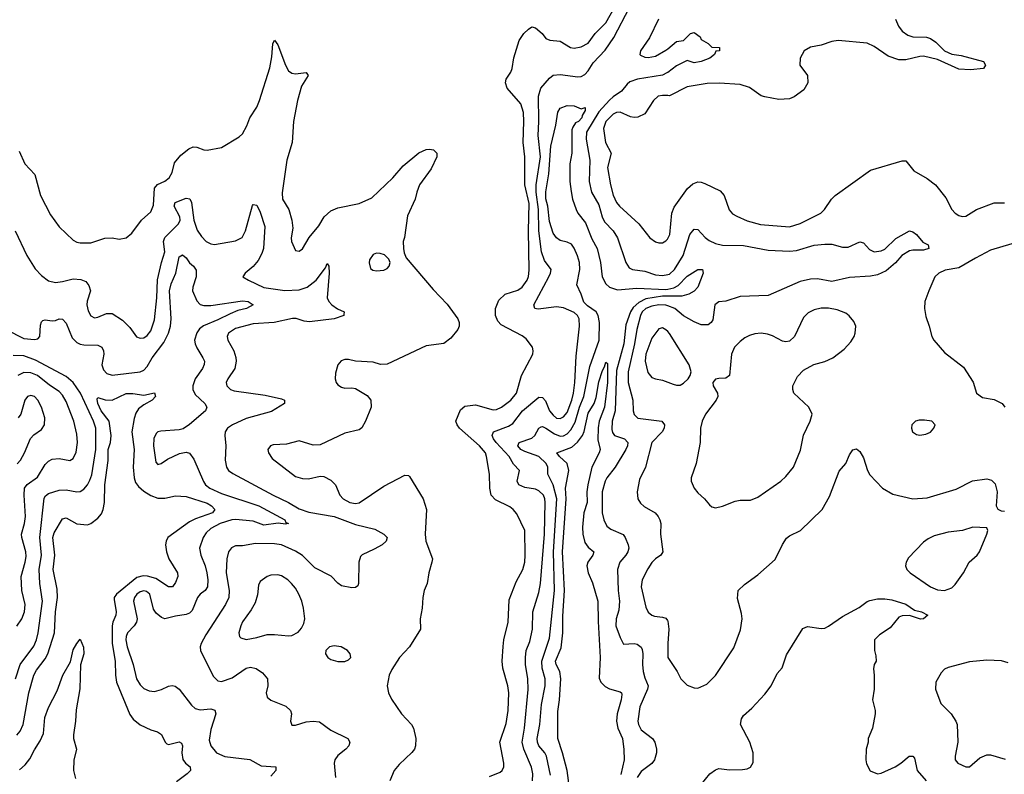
# Model space of a CAD drawing. Header units: inches. Extents: x 2001573 to 2220545, y 644482 to 846830.
# Tile 677 of 755: x 2156326 to 2161908, y 783608 to 787887. Entities that reach past the tile are written whole.
import ezdxf

# ---------------------------------------------------------------- set-up
doc = ezdxf.new("R2010")
doc.units = ezdxf.units.IN
doc.header["$MEASUREMENT"] = 0
doc.layers.add('C1758', color=7, linetype='Continuous')
doc.layers.add('C1768', color=7, linetype='Continuous')

msp = doc.modelspace()

# ---------------------------------------------------------------- linework, layer by layer
at = {"layer": 'C1758', "color": 5}
for points, elevation in [([(2158990, 783595.8), (2159050, 783619), (2159061.7, 783630), (2159070.6, 783649.4), (2159070.6, 783670), (2159048.9, 783790), (2159084, 783896), (2159095.7, 783970), (2159099.9, 784070), (2159093.5, 784110), (2159064.5, 784210), (2159061.7, 784250), (2159066.8, 784333.2), (2159071.4, 784370), (2159095.7, 784470), (2159102, 784598), (2159141.5, 784698.5), (2159178.4, 784770), (2159189.1, 784810), (2159192.5, 784850), (2159189.8, 784990), (2159144, 785084), (2159123.9, 785110), (2159105, 785125), (2159024.3, 785164.3), (2158999.9, 785190), (2158991, 785230), (2158989.9, 785309.9), (2158973.3, 785410), (2158966.3, 785430), (2158933, 785470), (2158819.7, 785570), (2158805.6, 785590), (2158799.6, 785610), (2158825.3, 785674.7), (2158850, 785695.6), (2158910, 785703.9), (2159010, 785675.5), (2159030, 785677.3), (2159057.2, 785690), (2159110, 785730.1), (2159142.8, 785770), (2159170.4, 785869.6), (2159235.1, 785990), (2159237.4, 786010), (2159233, 786030), (2159197, 786077), (2159174.7, 786094.7), (2159055.9, 786155.9), (2159037.5, 786177.4), (2159024.1, 786210), (2159024, 786250), (2159042.7, 786297.3), (2159078, 786330), (2159150, 786352.6), (2159175.4, 786370), (2159202.7, 786410), (2159209.9, 786430.1), (2159214, 786466), (2159210.6, 786690.6), (2159214.1, 786845.9), (2159189.9, 786950), (2159189.7, 787109.8), (2159181.1, 787190), (2159185, 787310), (2159181.6, 787361.6), (2159167.7, 787410), (2159090, 787498.9), (2159080.6, 787530), (2159083.4, 787550), (2159110.5, 787589.5), (2159119, 787610), (2159128.5, 787671.5), (2159157.7, 787770), (2159184.2, 787810), (2159210, 787833.4), (2159230, 787846.8), (2159250, 787842), (2159287.7, 787810), (2159310, 787780.5), (2159331.8, 787771.8), (2159390, 787764.7), (2159449.6, 787729.6), (2159470, 787726.3), (2159510, 787733.5), (2159550, 787754.2), (2159589.3, 787810), (2159650, 787868.8), (2159706.2, 787970)], 380), ([(2159232.7, 783570), (2159235, 783610), (2159227.3, 783647.3), (2159183.6, 783750), (2159174.9, 783790), (2159187.5, 783870), (2159208.8, 784088.8), (2159206.8, 784150), (2159193.5, 784230), (2159193.6, 784270), (2159198.5, 784310), (2159219.1, 784360.9), (2159233.8, 784430), (2159234.7, 784530), (2159270, 784638), (2159279.1, 784690), (2159301.3, 784970), (2159306, 785150), (2159303.7, 785170), (2159295, 785190), (2159270, 785215.4), (2159250, 785225.3), (2159190, 785233.8), (2159156.3, 785250), (2159147.1, 785270), (2159159.6, 785330), (2159126.7, 785366.7), (2159100.5, 785410), (2159027.8, 785490), (2159012.4, 785510), (2159004.1, 785530), (2159012.4, 785550), (2159097.6, 785582.4), (2159122.6, 785597.4), (2159177, 785670), (2159270, 785745.8), (2159290, 785744.7), (2159306.4, 785726.4), (2159330.6, 785670), (2159350, 785643.7), (2159370, 785627.2), (2159390, 785624.7), (2159410, 785634.6), (2159430, 785659.7), (2159456.7, 785730), (2159466.6, 785770), (2159472.9, 785830), (2159480.3, 785979.7), (2159500.8, 786150), (2159498.6, 786190), (2159489, 786210), (2159470, 786226.9), (2159410, 786254.1), (2159370, 786258.6), (2159266.3, 786246.3), (2159247.3, 786250), (2159240.5, 786270), (2159326.8, 786430), (2159335.8, 786450), (2159338.4, 786470), (2159301, 786521), (2159284.3, 786570), (2159269.4, 786689.4), (2159267.7, 786810), (2159253.4, 786910), (2159254.8, 786950), (2159278.5, 787110), (2159266.2, 787230), (2159270.3, 787310.3), (2159267.2, 787452.8), (2159281.4, 787498.6), (2159330, 787555.5), (2159350, 787572.6), (2159390, 787576.6), (2159490, 787563.8), (2159510, 787565.8), (2159530, 787576.9), (2159550, 787597.2), (2159578.1, 787641.9), (2159644.8, 787715.2), (2159694.2, 787785.8), (2159784, 787956)], 360), ([(2159948.1, 787890), (2159896, 787784), (2159845.5, 787710), (2159842.3, 787690), (2159845.7, 787685.7), (2159870, 787674.3), (2159890, 787672.5), (2159930, 787681.4), (2159990, 787713.9), (2160000, 787722.3)], 360), ([(2156322.7, 787142.7), (2156356, 787070), (2156412, 787010), (2156444.7, 786890), (2156501.3, 786781.3), (2156550, 786712.6), (2156630, 786637.7), (2156650, 786626), (2156670, 786621.1), (2156730, 786621.6), (2156810, 786648.9), (2156850, 786650.3), (2156890, 786642.4), (2156929.6, 786650.3), (2156962.5, 786677.5), (2157017.4, 786750), (2157070, 786798), (2157084.2, 786835.8), (2157090, 786931.8), (2157107.4, 786952.6), (2157149.2, 786970.8), (2157173.3, 786990), (2157190, 787020.5), (2157204.6, 787075.4), (2157240.4, 787119.6), (2157284.5, 787155.5), (2157310, 787166.5), (2157330, 787165.2), (2157370, 787150.2), (2157390, 787147.6), (2157470, 787163), (2157570, 787224), (2157590, 787240.7), (2157614.7, 787285.3), (2157630.9, 787330), (2157670, 787390.4), (2157686.5, 787430), (2157745.4, 787614.6), (2157756.6, 787676.6), (2157761.6, 787750), (2157770, 787771), (2157790, 787744), (2157832.7, 787630), (2157850, 787597.4), (2157870, 787583.2), (2157890, 787579.7), (2157950, 787588), (2157962, 787570), (2157924.9, 787510), (2157901.1, 787430), (2157878.6, 787310), (2157871.3, 787190), (2157840.3, 787090), (2157815.2, 786904.8), (2157816.9, 786870), (2157851.7, 786810), (2157869.3, 786750.7), (2157874, 786706), (2157865.3, 786650), (2157867.2, 786630), (2157890, 786579.1), (2157910, 786574.9), (2157930, 786588.4), (2157968.1, 786651.9), (2158021.7, 786718.3), (2158052.2, 786770), (2158090, 786804), (2158130, 786820.7), (2158250, 786844.2), (2158322.7, 786877.3), (2158442.6, 786990), (2158501.1, 787058.9), (2158590, 787133), (2158630, 787150.7), (2158650, 787154), (2158672, 787150), (2158690.5, 787130.5), (2158690.4, 787110), (2158658.4, 787041.6), (2158593.4, 786950), (2158577.3, 786910), (2158568, 786870), (2158524.6, 786775.4), (2158508.2, 786651.8), (2158500.7, 786630), (2158502, 786590), (2158505.5, 786565.5), (2158517.6, 786537.6), (2158670, 786357.3), (2158750, 786274), (2158810.6, 786190), (2158818, 786170), (2158818, 786150), (2158810.4, 786130), (2158770, 786082), (2158730, 786051.6), (2158630, 786037.4), (2158410, 785934.3), (2158372.7, 785932.7), (2158330, 785946), (2158230, 785951.5), (2158190, 785959.5), (2158170, 785959.5), (2158148.2, 785951.8), (2158130.4, 785929.6), (2158116.5, 785883.5), (2158115.6, 785850), (2158120.3, 785830), (2158130, 785816.4), (2158150, 785802.7), (2158170, 785798.3), (2158210, 785799.5), (2158230, 785794.9), (2158296.9, 785756.9), (2158316.4, 785730), (2158318.4, 785690), (2158287, 785610), (2158266.5, 785573.5), (2158250, 785561.3), (2158170, 785542), (2158030, 785475.4), (2157990, 785474), (2157910, 785498.5), (2157839.4, 785480.6), (2157764.2, 785475.8), (2157748.4, 785470), (2157733.7, 785450), (2157736.5, 785430), (2157758, 785398), (2157890, 785296.9), (2157930, 785284.7), (2157964.2, 785284.2), (2158030, 785298.9), (2158050, 785296), (2158090, 785275.6), (2158116.1, 785250), (2158140.7, 785190), (2158159.6, 785170), (2158198, 785150), (2158230, 785143.5), (2158250, 785147.6), (2158390, 785241.1), (2158510, 785304), (2158530, 785302.8), (2158536.1, 785296.1), (2158614, 785170), (2158632, 785110), (2158625.3, 784970), (2158629, 784930), (2158665.7, 784830), (2158663.6, 784810), (2158644.9, 784750), (2158636.9, 784690), (2158620.3, 784650), (2158611.8, 784610), (2158607.4, 784550), (2158596.5, 784490), (2158598, 784430), (2158535.8, 784330), (2158479.3, 784270), (2158437, 784203), (2158420.5, 784170), (2158410.5, 784110), (2158418, 784070), (2158434.7, 784034.7), (2158490.4, 783950), (2158548.4, 783890), (2158559.5, 783870), (2158571.7, 783810), (2158570.3, 783770), (2158563.7, 783750), (2158549.2, 783730.8), (2158477, 783663), (2158449.1, 783630), (2158424.6, 783570)], 380), ([(2160000, 787588.8), (2159994.9, 787585.1), (2159970, 787572.1), (2159829.1, 787550.9), (2159785.7, 787534.3), (2159770, 787521.5), (2159738.2, 787481.8), (2159690, 787449.4), (2159670, 787430.4), (2159610, 787364.3), (2159538.7, 787250), (2159538.4, 787210), (2159558.6, 787090), (2159555.4, 786970), (2159567.1, 786910), (2159610, 786838), (2159629.1, 786769.1), (2159641.2, 786741.2), (2159690, 786689.2), (2159714.8, 786650), (2159763.5, 786510), (2159781, 786481), (2159800.7, 786470), (2159870, 786461.2), (2159930, 786441), (2159970, 786437.1), (2160000, 786442.9)], 360), ([(2160000, 787456.6), (2159970, 787458.2), (2159946.3, 787453.7), (2159918.9, 787430), (2159870, 787353.3), (2159830, 787335.1), (2159810, 787332.3), (2159790, 787335.6), (2159730, 787362.6), (2159710, 787360.5), (2159690, 787351.6), (2159649.6, 787310), (2159636.9, 787270), (2159647.3, 787190), (2159678.8, 787130), (2159658.1, 787050), (2159675.3, 786950), (2159690, 786893), (2159710, 786850.3), (2159726, 786830), (2159836.9, 786730), (2159898.7, 786650), (2159930, 786627.6), (2159950, 786621.3), (2159970, 786622.4), (2159990, 786632.7), (2159998, 786642), (2160000, 786646.2)], 380), ([(2159336.4, 783603.6), (2159312.8, 783710), (2159304, 783730), (2159269.9, 783770), (2159261.1, 783790), (2159259.7, 783810), (2159276, 783890), (2159284.5, 784004.5), (2159305.5, 784110), (2159304.9, 784150), (2159287.4, 784210), (2159285.8, 784250), (2159330, 784380.5), (2159359, 784650), (2159352.4, 784870), (2159370.7, 785170), (2159350.2, 785250.2), (2159320.8, 785310), (2159320.2, 785350), (2159311.7, 785370), (2159269.9, 785410), (2159190, 785437.6), (2159167.6, 785450), (2159150.6, 785470), (2159158.3, 785490), (2159230, 785514.1), (2159247.6, 785530), (2159268.8, 785571.2), (2159282.4, 785577.6), (2159290, 785579.3), (2159310, 785571.4), (2159358.4, 785538.4), (2159390, 785526.3), (2159410, 785528), (2159430, 785538.3), (2159450, 785560.4), (2159475.4, 785604.6), (2159500.6, 785690), (2159524.1, 785750), (2159559.4, 785920.6), (2159612, 786070), (2159614, 786170), (2159606.6, 786210), (2159593.7, 786230), (2159544.9, 786264.9), (2159525.4, 786285.4), (2159510, 786330.9), (2159484.6, 786384.6), (2159501.8, 786470), (2159499.2, 786510), (2159488.5, 786548.5), (2159470, 786592), (2159454.2, 786614.2), (2159430, 786625.9), (2159390, 786635.4), (2159369.6, 786649.5), (2159350, 786677.6), (2159330, 786742.9), (2159320.1, 786830), (2159309.2, 786870.8), (2159310, 786910.7), (2159326.9, 787013.1), (2159337.6, 787170), (2159365, 787290), (2159376.6, 787363.4), (2159390, 787384.9), (2159430, 787400.4), (2159470, 787398.4), (2159510, 787381), (2159532, 787390), (2159533, 787373), (2159516, 787344), (2159514, 787330), (2159493.4, 787310), (2159477.7, 787302.3), (2159461.6, 787278.4), (2159457.4, 787262.6), (2159457.1, 787130), (2159444.6, 787070), (2159445.8, 786970), (2159452.3, 786912.3), (2159460.8, 786870), (2159480.5, 786810), (2159490.9, 786790), (2159534.4, 786734.4), (2159570, 786645.4), (2159600.1, 786590), (2159618.3, 786510), (2159628.9, 786430), (2159648.5, 786390), (2159669.7, 786369.7), (2159714.7, 786354.7), (2159824.8, 786364.8), (2159990, 786356.6), (2160000, 786358.8)], 340), ([(2156301.3, 786690), (2156366.2, 786550), (2156414.2, 786474.2), (2156450, 786436), (2156490, 786406.3), (2156530, 786397.3), (2156570, 786402), (2156630, 786417.8), (2156673.9, 786413.9), (2156702.2, 786402.2), (2156719.3, 786379.3), (2156727.9, 786350), (2156709.4, 786290.6), (2156707.7, 786270), (2156715.3, 786235.3), (2156730, 786208.5), (2156750, 786196.5), (2156770, 786199.6), (2156818.9, 786221.1), (2156850, 786220.3), (2156910, 786183.1), (2156950, 786142), (2156989.5, 786089.5), (2157010, 786082), (2157030, 786083.5), (2157050, 786095.5), (2157070, 786123.1), (2157090, 786184.9), (2157103.3, 786310), (2157108.5, 786411.5), (2157129.9, 786510), (2157148.5, 786570), (2157141.6, 786630), (2157150, 786652.2), (2157226, 786730), (2157235.3, 786750), (2157233.6, 786770), (2157203, 786830), (2157207, 786850), (2157270, 786875.5), (2157291.7, 786871.7), (2157300.7, 786850), (2157312.8, 786750), (2157333.1, 786693.1), (2157357.4, 786657.4), (2157383.7, 786630), (2157410, 786615.5), (2157430, 786612.9), (2157550, 786633.6), (2157587, 786653), (2157606.2, 786690), (2157646.6, 786833.4), (2157650, 786839.3), (2157670, 786835.8), (2157690, 786796.3), (2157715.4, 786715.4), (2157707.8, 786590), (2157699.3, 786560.7), (2157678, 786522), (2157650, 786488.2), (2157604, 786450), (2157590.8, 786430), (2157622.8, 786410), (2157710, 786368.9), (2157830, 786351.6), (2157910, 786355), (2157955.6, 786370), (2158007, 786410), (2158060.6, 786479.4), (2158070, 786504), (2158078.4, 786490), (2158081, 786450), (2158070.2, 786310), (2158078.2, 786290), (2158095.6, 786270), (2158127.3, 786247.3), (2158165.5, 786230), (2158164.9, 786215.1), (2158164, 786210), (2158108.5, 786191.5), (2157970, 786173.6), (2157938.5, 786178.5), (2157893.3, 786193.3), (2157873.5, 786193.5), (2157769, 786171), (2157650, 786162.6), (2157550, 786136.1), (2157510.3, 786110), (2157502.8, 786090), (2157505.8, 786070), (2157541.3, 786010), (2157551.9, 785971.9), (2157553, 785950), (2157546.2, 785910), (2157505.5, 785850), (2157497.8, 785830), (2157500.9, 785810), (2157521.3, 785790), (2157542.6, 785782.6), (2157718.3, 785758.3), (2157810, 785737), (2157826.8, 785730), (2157827.7, 785710), (2157754.1, 785665.9), (2157610, 785625.2), (2157532.9, 785590), (2157505.3, 785570), (2157491.6, 785550), (2157489.1, 785530), (2157495.2, 785470), (2157492, 785390), (2157498, 785350), (2157510.2, 785330.2), (2157533.8, 785313.8), (2157762.8, 785190), (2157850, 785149.1), (2157910, 785113), (2157964.7, 785095.3), (2158109.2, 785069.2), (2158230, 785025), (2158338.9, 784998.9), (2158390.7, 784970), (2158410.4, 784950), (2158404, 784930), (2158380.7, 784910), (2158336.3, 784883.7), (2158267.1, 784852.9), (2158257.8, 784842.2), (2158248.9, 784810), (2158246.7, 784690), (2158242.8, 784677.2), (2158230, 784666.3), (2158210, 784666), (2158150, 784677.4), (2158130.8, 784690.8), (2158091.5, 784731.5), (2157999.1, 784779.1), (2157929.4, 784849.4), (2157890, 784873.4), (2157810, 784908.3), (2157770, 784915.4), (2157663.8, 784916.2), (2157590, 784904), (2157550, 784904), (2157527, 784893), (2157510.2, 784869.8), (2157501, 784830), (2157496.4, 784750), (2157514.8, 784650), (2157512.8, 784610), (2157493.5, 784570), (2157380.9, 784399.1), (2157354.9, 784350), (2157350.2, 784330), (2157351.5, 784310), (2157423.4, 784163.4), (2157450, 784137.1), (2157470, 784133.1), (2157530, 784155), (2157610, 784209.3), (2157634.7, 784214.7), (2157667.2, 784207.2), (2157703.4, 784183.4), (2157730.3, 784150), (2157733.7, 784110), (2157724.4, 784070), (2157730, 784046), (2157750, 784027.7), (2157834.7, 783994.7), (2157862, 783970), (2157867.7, 783950), (2157860.7, 783910), (2157870, 783887.3), (2157890, 783885.5), (2157950, 783904.9), (2157990, 783908.9), (2158025.7, 783905.7), (2158090, 783858.4), (2158187.3, 783810), (2158197.1, 783790), (2158192.4, 783770), (2158174.4, 783750), (2158130, 783715.1), (2158112.2, 783690), (2158108.9, 783670), (2158117.6, 783590)], 360), ([(2156250, 786130.2), (2156350, 786078.6), (2156410, 786073), (2156430, 786077.8), (2156441.1, 786090), (2156445.2, 786154.8), (2156450, 786174.4), (2156458.4, 786181.6), (2156470, 786185.4), (2156510, 786178.9), (2156530, 786180.9), (2156550, 786190.2), (2156570, 786189.2), (2156590, 786165.7), (2156624, 786084), (2156650, 786056.9), (2156670, 786046.3), (2156690, 786042.6), (2156770, 786041.6), (2156791.5, 786030), (2156802.2, 786010), (2156803.2, 785990), (2156792.8, 785930), (2156802, 785902), (2156821.3, 785881.3), (2156850, 785871.3), (2157010, 785890.2), (2157030, 785899.1), (2157050, 785920.3), (2157078.1, 785970), (2157143.5, 786056.5), (2157169.4, 786110), (2157181.1, 786150), (2157184.9, 786190), (2157175.1, 786350), (2157185.9, 786390), (2157212.5, 786450), (2157230, 786542.3), (2157250, 786554.2), (2157270, 786536.3), (2157290, 786507.8), (2157311.2, 786490), (2157327.2, 786467.2), (2157327.2, 786430), (2157308.2, 786370), (2157306.1, 786350), (2157330, 786292.9), (2157350, 786273), (2157370, 786265.8), (2157410, 786265.7), (2157590, 786292.3), (2157622, 786290), (2157650.4, 786270), (2157611.7, 786250), (2157562.4, 786237.6), (2157520.1, 786219.9), (2157450, 786184.4), (2157368.9, 786151.1), (2157346.1, 786133.9), (2157330, 786112.3), (2157317.8, 786070), (2157320.9, 786050), (2157330, 786026), (2157365.4, 785970), (2157373.4, 785950), (2157372.4, 785932.4), (2157362.9, 785910), (2157321.6, 785850), (2157307.4, 785810), (2157307.8, 785790), (2157321, 785761), (2157375.3, 785710), (2157387.6, 785690), (2157378.9, 785670), (2157290, 785590.9), (2157253.4, 785566.6), (2157230, 785560.4), (2157126.8, 785553.2), (2157110, 785549.6), (2157100.4, 785539.6), (2157087.6, 785512.4), (2157084.2, 785470), (2157098.5, 785378.5), (2157110, 785365.5), (2157128, 785370), (2157164.7, 785395.2), (2157232.7, 785427.3), (2157270, 785435.6), (2157288.2, 785428.2), (2157314.3, 785394.3), (2157368.6, 785268.6), (2157380.6, 785250), (2157403.5, 785230), (2157470, 785199.8), (2157682.8, 785130), (2157830.3, 785050), (2157835.8, 785035.8), (2157850.5, 785030), (2157833.6, 785026.4), (2157791.5, 785031.5), (2157710, 785019.8), (2157650, 785042.5), (2157550, 785052.3), (2157528.7, 785050), (2157462.4, 785030), (2157410, 785001.1), (2157383.7, 784976.3), (2157366.4, 784950), (2157346.5, 784890), (2157354.2, 784850), (2157377.6, 784790), (2157387.5, 784750), (2157392.5, 784710), (2157391.5, 784670), (2157377.8, 784650), (2157350.1, 784629.9), (2157334.3, 784610), (2157303.3, 784536.7), (2157290, 784521.8), (2157270, 784513.3), (2157210, 784504.8), (2157150, 784489.8), (2157130, 784496.8), (2157100.8, 784520.8), (2157084.1, 784544.1), (2157064.8, 784630), (2157044.4, 784644.4), (2157030, 784647.5), (2157010, 784642.7), (2156990, 784628.7), (2156977.3, 784610), (2156970.8, 784590), (2156992.1, 784490), (2156988.7, 784470), (2156975.4, 784450), (2156936.8, 784410), (2156929.5, 784390), (2156928.4, 784370), (2156935.9, 784330), (2156970.1, 784230), (2156987.9, 784150), (2157010, 784114.6), (2157030, 784094.9), (2157060.2, 784080.2), (2157090, 784076.9), (2157130, 784088.3), (2157170, 784106.7), (2157190, 784111.7), (2157207.8, 784107.8), (2157230, 784090.4), (2157300, 784000), (2157321.2, 783981.2), (2157350, 783973.4), (2157410, 783978.8), (2157432.3, 783972.3), (2157439, 783950), (2157410, 783862), (2157401.2, 783801.2), (2157409.1, 783770), (2157441.7, 783730), (2157490, 783708.7), (2157631.1, 783691.1), (2157695.3, 783655.3), (2157778.8, 783650), (2157779.1, 783630), (2157750, 783598)], 340), ([(2160000, 786320), (2159970, 786320.3), (2159876.1, 786303.9), (2159836.1, 786283.9), (2159804.3, 786255.7), (2159788.9, 786230), (2159763.5, 786156.5), (2159751.4, 786050), (2159710, 785898), (2159701.9, 785670), (2159685.1, 785610), (2159682.8, 785562.8), (2159686.7, 785546.7), (2159698.9, 785530), (2159755.6, 785510), (2159774.8, 785490), (2159772.2, 785470), (2159762.4, 785450), (2159701.7, 785350), (2159654.6, 785290), (2159644.8, 785270), (2159628.3, 785210), (2159628.8, 785090), (2159637.1, 785050), (2159654.4, 785014.4), (2159677.3, 784997.3), (2159747, 784967), (2159759.3, 784950), (2159775.7, 784910), (2159779.8, 784890), (2159774.7, 784870), (2159763.2, 784850), (2159728.4, 784810), (2159715.2, 784770), (2159719.4, 784650), (2159727.4, 784590), (2159722.3, 784537.7), (2159707.2, 784490), (2159706.2, 784450), (2159730, 784382.8), (2159750, 784344.9), (2159810, 784350.3), (2159826.7, 784346.7), (2159849.3, 784329.3), (2159855.5, 784315.5), (2159859.8, 784290), (2159857.8, 784230), (2159861.5, 784190), (2159870, 784155.3), (2159889.4, 784110), (2159886.1, 784090), (2159842.9, 783990), (2159830.1, 783910), (2159834.1, 783890), (2159850, 783860.6), (2159912.9, 783810), (2159926.3, 783790), (2159936.9, 783750), (2159937.3, 783730), (2159924.7, 783690), (2159910.1, 783669.9), (2159850, 783623.4), (2159826.2, 783590)], 340), ([(2160000, 786264.6), (2159990, 786268.3), (2159950, 786271.1), (2159910, 786262.7), (2159876.6, 786250), (2159856, 786230), (2159845.9, 786210), (2159824.4, 786130), (2159811.6, 786050), (2159776.6, 785890), (2159775.6, 785830), (2159803.2, 785730), (2159803.8, 785670), (2159810, 785648.5), (2159830, 785628.2), (2159966, 785610), (2159982, 785590), (2159979.6, 785570), (2159968.9, 785550), (2159909.2, 785490), (2159874, 785350), (2159839.4, 785280.6), (2159826.3, 785210), (2159830.3, 785170), (2159845.3, 785145.3), (2159866.4, 785126.4), (2159928.7, 785090), (2159946.4, 785070), (2159955.8, 785050), (2159960.3, 785030), (2159958.3, 784970), (2159972.7, 784870), (2159961, 784850), (2159930, 784829.6), (2159910, 784809.6), (2159886.5, 784773.5), (2159854.7, 784710), (2159848.7, 784670), (2159876.1, 784556.1), (2159890, 784526.7), (2159909.6, 784509.6), (2159924.4, 784504.4), (2159970, 784499.7), (2159990, 784493.1), (2159999.4, 784479.4), (2160000, 784475.4)], 360), ([(2160000, 786118.4), (2159990, 786128.4), (2159970, 786140.5), (2159950, 786134), (2159910, 786081.1), (2159876.8, 785990), (2159872.3, 785950), (2159887.2, 785887.2), (2159910, 785858.5), (2159930, 785850.2), (2159970, 785842.8), (2160000, 785831.2)], 380), ([(2156303, 784150), (2156329.9, 784230), (2156406, 784334), (2156422.3, 784370), (2156432.1, 784410), (2156456.6, 784590), (2156439.7, 784690), (2156437.1, 784770), (2156449.5, 784850), (2156440.3, 784950), (2156465.4, 785174.6), (2156472.4, 785187.6), (2156490, 785200.9), (2156550, 785218.9), (2156590, 785220.6), (2156650, 785209.1), (2156670, 785211.2), (2156690, 785224), (2156710, 785249.1), (2156725, 785275), (2156734.5, 785305.5), (2156758.4, 785450), (2156757.2, 785570), (2156745.5, 785610), (2156670.3, 785770), (2156630.4, 785830), (2156590, 785862.9), (2156416.1, 785956.1), (2156350, 785980.1), (2156290, 785982.7)], 340), ([(2159442.8, 783530), (2159430.4, 783630), (2159404.2, 783730), (2159376.5, 783810), (2159376.2, 783963.8), (2159386.6, 784030), (2159394.2, 784150), (2159388.4, 784190), (2159366.9, 784230), (2159363.1, 784250), (2159395.4, 784324.6), (2159405.1, 784410), (2159405, 784505), (2159414.3, 784650), (2159404.5, 784870), (2159425.2, 785170), (2159420.7, 785230), (2159438.7, 785330), (2159430.3, 785370.3), (2159386.8, 785410), (2159371.2, 785430), (2159456.4, 785463.5), (2159488, 785492), (2159516.3, 785530), (2159527.3, 785552.7), (2159550, 785656.2), (2159582.9, 785710), (2159595, 785745), (2159610, 785833.7), (2159630, 785898.5), (2159642.1, 785917.9), (2159650, 785944.9), (2159658.2, 785938.2), (2159659.6, 785930), (2159658.4, 785830), (2159640.9, 785690), (2159611.1, 785610), (2159606.5, 785573.5), (2159603.7, 785503.7), (2159616.8, 785450), (2159610.8, 785430), (2159570.1, 785349.9), (2159546.3, 785250), (2159540.7, 785210), (2159543.3, 785150), (2159524.7, 785090), (2159517.4, 785010), (2159519.1, 784970), (2159530, 784921.5), (2159550, 784895.8), (2159581.7, 784870), (2159575.5, 784850), (2159547.8, 784810), (2159541.6, 784790), (2159548.8, 784750), (2159573.6, 784693.6), (2159603.3, 784590), (2159604.9, 784475.1), (2159616.8, 784270), (2159612.3, 784152.3), (2159621, 784130), (2159645.1, 784105.1), (2159670, 784092.2), (2159730, 784076.2), (2159737.3, 784070), (2159739.6, 784059.6), (2159736.8, 784030), (2159713.2, 783950), (2159709.4, 783910), (2159717.8, 783870), (2159743.5, 783810), (2159751.8, 783748.2), (2159753.2, 783690), (2159734.1, 783605.9)], 320), ([(2156310, 784447), (2156338.8, 784490), (2156353.9, 784530), (2156356.9, 784570), (2156338.3, 784650), (2156335.2, 784730), (2156358, 784810), (2156362.8, 784842.8), (2156360.9, 784870), (2156338.5, 784950), (2156337.5, 784970), (2156353.8, 785030), (2156359.1, 785070), (2156351.1, 785190), (2156354.2, 785230), (2156367.9, 785252.1), (2156426.6, 785293.4), (2156470, 785365.2), (2156490, 785384.2), (2156510, 785394.2), (2156550, 785399.3), (2156610, 785386.7), (2156630, 785399.5), (2156645.8, 785434.2), (2156653.6, 785490), (2156650, 785537.2), (2156634.1, 785610), (2156590, 785722.6), (2156570, 785757.2), (2156550, 785779), (2156494.5, 785814.5), (2156427.8, 785870), (2156390, 785884.3), (2156350, 785886.8), (2156316, 785870)], 360), ([(2156311.1, 783830), (2156330, 783853), (2156345.3, 783890), (2156377.6, 784070), (2156406.3, 784170), (2156420.8, 784199.2), (2156470, 784263.3), (2156485.3, 784290), (2156524.6, 784410), (2156529.2, 784530), (2156540.8, 784610), (2156538, 784658), (2156516.5, 784770), (2156526.1, 784850), (2156514, 784950), (2156522.2, 784977.8), (2156570, 785057.2), (2156590, 785061.4), (2156650, 785028.4), (2156710, 785023.5), (2156730, 785030.2), (2156770, 785060.6), (2156790, 785085.2), (2156800.4, 785110), (2156807.4, 785150), (2156809.1, 785249.1), (2156827.7, 785387.7), (2156828.2, 785450), (2156840.9, 785490), (2156845.8, 785530), (2156833.1, 785610), (2156787.8, 785670), (2156768.8, 785710), (2156765.4, 785734.6), (2156770, 785744.9), (2156811.3, 785731.3), (2156850, 785729.7), (2156930, 785768.2), (2156968, 785768), (2157030, 785758.1), (2157090.4, 785770.4), (2157096.3, 785750), (2157078, 785730), (2157030, 785703.4), (2157000.5, 785679.5), (2156984.1, 785655.9), (2156974.8, 785625.2), (2156962.6, 785550), (2156975, 785450), (2156970.5, 785350), (2156976.1, 785290), (2156983.2, 785263.2), (2156999.3, 785239.3), (2157030, 785212.7), (2157070, 785189.3), (2157110, 785173.4), (2157150, 785173.5), (2157210, 785186.1), (2157270, 785182.8), (2157390, 785145.1), (2157414.6, 785130), (2157431.9, 785110), (2157419.6, 785090), (2157323.7, 785056.3), (2157290, 785039), (2157166.2, 784950), (2157155.9, 784930), (2157153.8, 784910), (2157159.3, 784870), (2157171.8, 784830), (2157220.2, 784750), (2157222.4, 784730), (2157210, 784696.2), (2157191.8, 784670), (2157170, 784671.1), (2157098, 784718), (2157051.9, 784731.9), (2157026, 784734), (2156990, 784723.8), (2156874.8, 784630), (2156862.5, 784610), (2156861.2, 784598.8), (2156873.9, 784530), (2156872.1, 784510), (2156855.1, 784470), (2156851.4, 784450), (2156850.1, 784350.1), (2156866.8, 784250), (2156869.2, 784170), (2156875.1, 784130), (2156950, 783947.7), (2156970, 783921.2), (2157010, 783889.2), (2157070, 783859.2), (2157108.4, 783848.4), (2157130, 783833.7), (2157150.3, 783790.2), (2157160.7, 783780.7), (2157170, 783776.5), (2157230, 783791), (2157244.4, 783784.4), (2157250.1, 783770.1), (2157245.6, 783730), (2157251.6, 783691.6), (2157267.2, 783670), (2157292.6, 783650), (2157294, 783630), (2157276.4, 783610), (2157215.7, 783564.3)], 320), ([(2156311.5, 785368.5), (2156331.2, 785390), (2156354.4, 785430), (2156387, 785513), (2156406.3, 785533.7), (2156450, 785563.1), (2156466.2, 785590), (2156469.8, 785630), (2156450, 785689.5), (2156430, 785729.7), (2156410, 785749.8), (2156390, 785756.1), (2156370, 785750.9), (2156355.8, 785730), (2156332.9, 785650), (2156317, 785630)], 380), ([(2156326.1, 783633.9), (2156357.9, 783662.1), (2156384.3, 783695.7), (2156410, 783746.2), (2156443.3, 783796.7), (2156461.4, 783838.6), (2156469.9, 783930), (2156490, 783987), (2156538.2, 784081.8), (2156571.6, 784170), (2156613.8, 784246.2), (2156630, 784312.7), (2156650, 784350.4), (2156670, 784373.4), (2156688.3, 784328.3), (2156689.4, 784290), (2156670.6, 784229.4), (2156667.8, 784092.2), (2156646.1, 783973.9), (2156643, 783910), (2156631.2, 783831.2), (2156631.3, 783810), (2156648.4, 783750), (2156632.8, 783687.2), (2156632.4, 783630), (2156643, 783583)], 280)]:
    msp.add_lwpolyline(points, dxfattribs=dict(at, elevation=elevation))
at = {"layer": 'C1758', "color": 5, "elevation": 380}
for points in [[(2158350, 786563.7), (2158330, 786556), (2158310, 786526), (2158307.7, 786507.7), (2158316, 786476), (2158327.7, 786467.7), (2158350, 786464), (2158390, 786466), (2158410, 786476), (2158421.2, 786490), (2158426, 786510), (2158419.3, 786530), (2158393.7, 786553.7), (2158370, 786562)], [(2157790, 784739.8), (2157750, 784737.6), (2157730, 784729.8), (2157690, 784700.5), (2157680, 784680), (2157673.9, 784626.1), (2157660.4, 784579.6), (2157638.8, 784541.2), (2157590, 784473), (2157579.2, 784450), (2157567.9, 784410), (2157572, 784390), (2157581, 784381), (2157610, 784372.2), (2157670, 784384), (2157730, 784400.2), (2157770, 784401.2), (2157850, 784393.4), (2157870, 784395.8), (2157905.5, 784414.5), (2157923.8, 784436.2), (2157937, 784463), (2157942.6, 784490), (2157936, 784550), (2157926.2, 784590), (2157909.8, 784630), (2157890, 784664.2), (2157866.6, 784690), (2157846.3, 784710), (2157810, 784733.5)], [(2158110, 784336.9), (2158082.8, 784330), (2158062, 784310), (2158060.5, 784290), (2158074, 784270), (2158090, 784259.3), (2158130, 784246.7), (2158170, 784248.2), (2158190, 784256), (2158204, 784270), (2158199.3, 784290), (2158185.2, 784310), (2158149, 784330)]]:
    msp.add_lwpolyline(points, close=True, dxfattribs=at)
at = {"layer": 'C1768', "color": 5}
for points, elevation in [([(2161290.6, 787890.6), (2161308.4, 787850), (2161330, 787822.7), (2161360.6, 787800.6), (2161389.4, 787789.4), (2161467.9, 787787.9), (2161490, 787780.7), (2161519.6, 787759.6), (2161570, 787710.2), (2161610, 787691.4), (2161663.6, 787683.6), (2161790, 787650.3), (2161800.7, 787630), (2161790.8, 787610), (2161716.9, 787603.1), (2161650, 787607.1), (2161530, 787661), (2161450, 787680.2), (2161430, 787679.5), (2161350, 787660.5), (2161310, 787659), (2161250, 787681.5), (2161170, 787735.7), (2161130, 787754.7), (2160966, 787770), (2160930, 787763.2), (2160870, 787742), (2160810, 787731), (2160774.4, 787710), (2160750.2, 787670), (2160748.2, 787630), (2160793.1, 787570), (2160794.9, 787530), (2160772.4, 787490), (2160717.1, 787450), (2160690, 787438.7), (2160630, 787435), (2160550, 787449.8), (2160530, 787456.2), (2160463.7, 787503.7), (2160410, 787520.4), (2160292.5, 787527.5), (2160224.6, 787524.6), (2160110, 787507.1), (2160010, 787456.1), (2160000, 787456.6)], 380), ([(2160000, 787722.3), (2160050, 787764.6), (2160090, 787770.2), (2160130, 787808.2), (2160150, 787814), (2160183.8, 787790), (2160190, 787776), (2160230, 787752), (2160250, 787732), (2160294, 787730), (2160294, 787710), (2160272, 787708), (2160264.7, 787690), (2160238.8, 787670), (2160190.4, 787650), (2160150, 787643.6), (2160110, 787656.9), (2160050, 787625.9), (2160000, 787588.8)], 360), ([(2160000, 786646.2), (2160011.3, 786670), (2160023.5, 786790), (2160036.7, 786823.3), (2160112.6, 786930), (2160143.3, 786956.7), (2160170, 786967.6), (2160190, 786966.5), (2160210, 786959), (2160297.4, 786917.4), (2160320.2, 786890), (2160348.2, 786808.2), (2160367.2, 786787.2), (2160392.3, 786772.3), (2160450, 786747.1), (2160526.8, 786726.8), (2160690, 786712.9), (2160750, 786731.1), (2160868.2, 786790), (2160888.5, 786811.5), (2160928.3, 786870), (2160949.7, 786890), (2161150, 787033.1), (2161330, 787086.7), (2161350, 787086.4), (2161395.3, 787030), (2161470, 786986.8), (2161518.4, 786950), (2161577.2, 786877.2), (2161610.2, 786810.2), (2161629.2, 786789.2), (2161650, 786776.4), (2161670, 786770.4), (2161690, 786773), (2161750, 786810.6), (2161850, 786848.4), (2161910, 786848.7)], 380), ([(2160000, 786442.9), (2160010, 786444.8), (2160039.1, 786470), (2160088.1, 786550), (2160126.2, 786670), (2160150, 786698.5), (2160170, 786697.3), (2160211.6, 786651.6), (2160234.7, 786634.7), (2160270, 786618.7), (2160310, 786609.5), (2160430, 786606.8), (2160570, 786580.5), (2160690, 786575), (2160730, 786578.9), (2160830, 786609.4), (2160890, 786615.2), (2160930, 786614.7), (2160990, 786597.6), (2161023.6, 786596.4), (2161090, 786628.2), (2161110, 786622), (2161143.9, 786583.9), (2161170, 786570.4), (2161210, 786577.4), (2161230, 786586.9), (2161294.1, 786645.9), (2161370, 786690.3), (2161390, 786685.2), (2161410.1, 786670.1), (2161446.5, 786626.5), (2161477.1, 786610), (2161480.5, 786590), (2161450, 786581), (2161390, 786581.1), (2161370, 786576), (2161327.6, 786550), (2161291.7, 786508.3), (2161237.8, 786462.2), (2161190, 786441.2), (2161150, 786432.5), (2161030, 786425), (2160930, 786403.2), (2160850, 786417.5), (2160810, 786415.8), (2160750, 786402.3), (2160570, 786322.7), (2160410, 786317.8), (2160330, 786291.1), (2160290, 786286.6), (2160267.6, 786270), (2160255, 786185), (2160246.7, 786170), (2160230, 786157.7), (2160190, 786157.4), (2160150, 786173.2), (2160090, 786207.1), (2160039.6, 786250), (2160000, 786264.6)], 360), ([(2161950, 786617.1), (2161830, 786580.5), (2161744.2, 786535.8), (2161650, 786479.3), (2161573.1, 786466.9), (2161537.1, 786450), (2161514.9, 786430), (2161479.5, 786350), (2161458.4, 786290), (2161456.4, 786250), (2161463.9, 786203.9), (2161483, 786150), (2161497.1, 786090), (2161508.2, 786070), (2161570, 785999.3), (2161676.7, 785916.7), (2161731.8, 785831.8), (2161751, 785770), (2161784.9, 785744.9), (2161850, 785733.4), (2161896, 785710), (2161910.5, 785690.5)], 380), ([(2160000, 786358.8), (2160034, 786366), (2160059.3, 786380.7), (2160110, 786433.4), (2160170, 786471.1), (2160197.3, 786470), (2160201.7, 786450), (2160171, 786370), (2160150, 786347.2), (2160120.4, 786330), (2160080.8, 786319.2), (2160000, 786320)], 340), ([(2160000, 785831.2), (2160030, 785819.6), (2160050, 785813.8), (2160070, 785814.9), (2160090, 785826.5), (2160115.1, 785850), (2160128, 785870), (2160133, 785890), (2160121.1, 785930), (2160010, 786108.4), (2160000, 786118.4)], 380), ([(2160000, 784475.4), (2160006.6, 784430), (2160000.6, 784350), (2160001.6, 784270), (2160054, 784190), (2160074.7, 784150), (2160110, 784113.8), (2160150, 784097.3), (2160170, 784096.5), (2160221.8, 784118.2), (2160271.8, 784168.2), (2160375.6, 784324.4), (2160413.2, 784426.8), (2160422.6, 784490), (2160419.2, 784519.2), (2160395.1, 784604.9), (2160399.3, 784650), (2160435.6, 784684.4), (2160510, 784739.1), (2160610, 784825.5), (2160649.8, 784910.2), (2160673, 784947), (2160690, 784960.3), (2160752.3, 784990), (2160874.7, 785110), (2160916.5, 785183.5), (2160972.3, 785327.7), (2161009.6, 785370), (2161030, 785418.8), (2161050, 785447.3), (2161070, 785454), (2161090, 785439.1), (2161110, 785402.8), (2161132.2, 785330), (2161146.7, 785306.7), (2161217.3, 785230), (2161275.6, 785195.6), (2161390, 785170.3), (2161470, 785175.3), (2161634.7, 785225.3), (2161728.3, 785271.7), (2161810, 785284), (2161835.9, 785275.9), (2161855.5, 785255.5), (2161866.8, 785210), (2161862, 785130), (2161871.6, 785111.6), (2161890, 785102), (2161910, 785101)], 360), ([(2160189.7, 783550), (2160238.7, 783610), (2160270, 783633.7), (2160290, 783640.3), (2160350, 783633.1), (2160424.7, 783635.3), (2160450, 783639.6), (2160470, 783648.9), (2160485.1, 783674.9), (2160483.5, 783730), (2160465.7, 783790), (2160413.3, 783890), (2160417.5, 783922.5), (2160430, 783940.4), (2160477.8, 783982.2), (2160550, 784061.3), (2160586.6, 784110), (2160620.9, 784179.1), (2160648.5, 784211.5), (2160674.3, 784285.7), (2160765.7, 784434.3), (2160793.1, 784446.9), (2160870, 784433.8), (2160890, 784437.3), (2160912.2, 784447.8), (2160990, 784503.1), (2161086.1, 784553.9), (2161130, 784587.3), (2161146.5, 784593.5), (2161190, 784602), (2161230, 784602.6), (2161270, 784597.4), (2161350, 784573.1), (2161398.8, 784538.8), (2161438, 784530), (2161474.8, 784510), (2161450.4, 784489.6), (2161432.5, 784487.5), (2161370, 784507.8), (2161330, 784506), (2161310, 784498.4), (2161261.2, 784438.8), (2161201.4, 784398.6), (2161172, 784370), (2161172, 784310), (2161179.8, 784279.8), (2161181, 784250), (2161171, 784230), (2161166.4, 784206.4), (2161171, 784170), (2161170.7, 784090), (2161160.7, 784030), (2161175.5, 783970), (2161175.5, 783950), (2161160.7, 783870), (2161137.3, 783810), (2161136.3, 783790), (2161124.9, 783750), (2161124, 783690), (2161127.5, 783667.5), (2161147.5, 783627.5), (2161190, 783611), (2161210, 783614.8), (2161290, 783650.8), (2161322, 783670), (2161369.6, 783710.4), (2161390, 783710.5), (2161399.9, 783699.9), (2161414.9, 783630), (2161464.9, 783570)], 340), ([(2161930, 784240.5), (2161891.7, 784251.7), (2161810, 784255.2), (2161710, 784246.2), (2161590, 784214), (2161570, 784203.1), (2161550, 784183.5), (2161520.2, 784130), (2161518.8, 784090), (2161548, 784010), (2161607.6, 783950), (2161633.4, 783910), (2161641.1, 783890), (2161644.2, 783790), (2161628.8, 783710), (2161630.4, 783690), (2161645.5, 783670), (2161690, 783650.4), (2161710, 783650.6), (2161770, 783702), (2161810, 783717.3), (2161830, 783717.3), (2161913, 783693)], 360)]:
    msp.add_lwpolyline(points, dxfattribs=dict(at, elevation=elevation))
for points, elevation in [([(2160912.1, 786252.1), (2160870, 786251.3), (2160830, 786242), (2160795.3, 786224.7), (2160770, 786198), (2160719.6, 786090), (2160690, 786064.8), (2160670, 786060.4), (2160650, 786063.9), (2160594.7, 786094.7), (2160564.8, 786104.8), (2160530, 786109.1), (2160493.9, 786106.1), (2160462.8, 786097.2), (2160436.5, 786083.5), (2160410, 786062.9), (2160379.4, 786030), (2160362.1, 785990), (2160350.2, 785869.8), (2160330, 785854.3), (2160290, 785853.3), (2160271.7, 785848.3), (2160255.8, 785830), (2160257, 785810), (2160283.1, 785770), (2160284.2, 785750), (2160274.3, 785730), (2160215, 785650), (2160194.7, 785610), (2160185.6, 785570), (2160184.7, 785490), (2160161.2, 785370), (2160133.6, 785290), (2160133.8, 785270), (2160150.3, 785230), (2160170, 785203.7), (2160208.4, 785170), (2160236.2, 785136.2), (2160250, 785124.9), (2160270, 785119.3), (2160310, 785128.2), (2160382.3, 785157.7), (2160410, 785163.1), (2160470, 785163.1), (2160510, 785179), (2160642, 785270), (2160670, 785296.5), (2160713.7, 785350), (2160753.6, 785446.4), (2160769.8, 785530.2), (2160808.2, 785610), (2160818.9, 785650), (2160800.5, 785690), (2160715.6, 785770), (2160708.4, 785790), (2160709, 785811), (2160735.7, 785864.3), (2160770, 785899), (2160829, 785931), (2160891.4, 785948.6), (2160935.6, 785970), (2161000.5, 786019.5), (2161038.7, 786061.3), (2161056.9, 786090), (2161063.5, 786110), (2161066, 786150), (2161056, 786176), (2161028.5, 786208.5), (2161010, 786222.4), (2160961.2, 786241.2)], 380), ([(2161456.6, 785616.6), (2161424.7, 785615.3), (2161404.7, 785610), (2161384, 785590), (2161382, 785570), (2161387.7, 785550), (2161410, 785534), (2161430, 785530.7), (2161463.2, 785536.8), (2161490, 785547.3), (2161508.7, 785570), (2161515.3, 785590), (2161498, 785610)], 380), ([(2161730, 785009), (2161670.4, 784989.6), (2161590, 784980.7), (2161510, 784960.5), (2161476.3, 784943.7), (2161450, 784923.6), (2161364.6, 784835.4), (2161352, 784810), (2161348.9, 784790), (2161355.8, 784770), (2161373.8, 784750), (2161490.4, 784670), (2161530, 784653.6), (2161570, 784649.3), (2161610, 784665.8), (2161630, 784683.6), (2161677.2, 784750), (2161709.8, 784810.2), (2161755.1, 784850), (2161767.6, 784870), (2161808.7, 784970), (2161814, 784990), (2161810, 785006)], 360)]:
    msp.add_lwpolyline(points, close=True, dxfattribs=dict(at, elevation=elevation))

doc.saveas('drawing.dxf')
